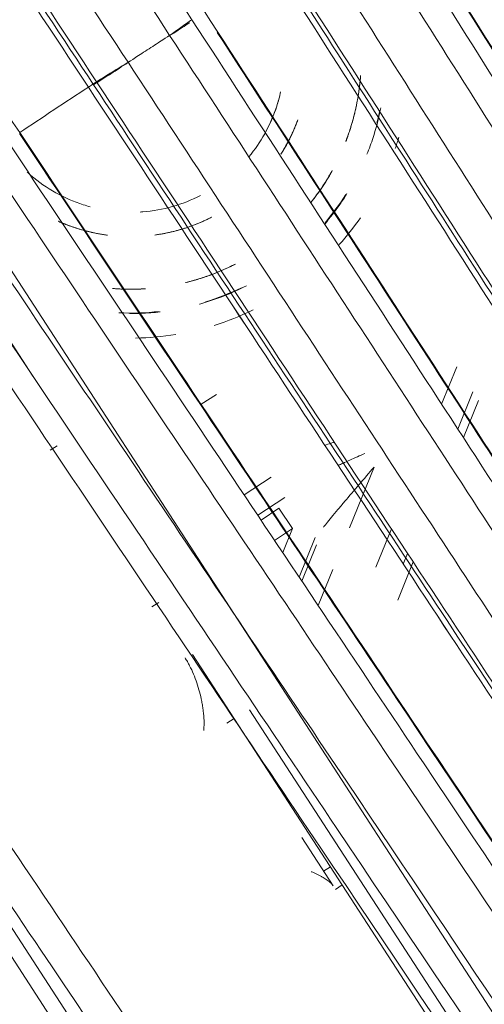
# Model space of a CAD drawing. Header units: millimetres. Extents: x -10 to 594, y 0 to 420.
# Tile 10 of 656: x 164.111 to 164.838, y 45.994 to 47.533. Entities that reach past the tile are written whole.
import ezdxf

# ---------------------------------------------------------------- set-up
doc = ezdxf.new("R2010")
doc.units = ezdxf.units.MM
doc.layers.add('1', color=7, linetype='Continuous', true_color=0xffffff)

msp = doc.modelspace()

# ---------------------------------------------------------------- linework, layer by layer
at = {"layer": '1', "color": 155, "linetype": 'Continuous', "lineweight": 18}
for p, q in [((164.0022, 47.2882), (165.5251, 44.9431)), ((163.5335, 46.9839), (165.0871, 44.5916)), ((164.8282, 46.9379), (164.8048, 46.8798)), ((164.4833, 46.7586), (164.5258, 46.7862)), ((164.7263, 46.6856), (164.7021, 46.6256)), ((164.3288, 46.622), (164.3181, 46.6151)), ((164.3814, 46.541), (165.3982, 44.9753)), ((164.5522, 46.2547), (164.6012, 46.1792))]:
    msp.add_line(p, q, dxfattribs=at)
at = {"layer": '1', "color": 155, "linetype": 'Continuous', "lineweight": 13}
for p, q in [((163.9508, 47.2548), (164.1321, 46.9756)), ((164.7708, 46.9319), (164.7944, 46.9902)), ((163.513, 46.9705), (165.0804, 44.5569)), ((164.3947, 46.9319), (164.4187, 46.947)), ((164.7962, 46.893), (164.8197, 46.9511)), ((164.1697, 46.867), (164.159, 46.8601)), ((164.6652, 46.8336), (164.627, 46.7389)), ((164.4621, 46.7902), (164.5046, 46.8179)), ((164.4885, 46.7507), (164.5164, 46.7693)), ((164.5376, 46.7377), (164.5164, 46.7693)), ((164.5097, 46.7191), (164.5376, 46.7377)), ((164.5224, 46.7001), (164.5376, 46.7377)), ((164.6679, 46.6772), (164.6922, 46.7373)), ((164.548, 46.6618), (164.5729, 46.7234)), ((164.5751, 46.7121), (164.5522, 46.6555)), ((164.7109, 46.682), (164.7177, 46.6987)), ((164.6007, 46.6737), (164.5778, 46.6172)), ((164.4705, 46.4545), (165.4597, 44.9313)), ((164.4349, 46.4335), (164.4464, 46.441)), ((164.5969, 46.2092), (164.5862, 46.2023)), ((164.6154, 46.1806), (164.6048, 46.1737))]:
    msp.add_line(p, q, dxfattribs=at)
at = {"layer": '1', "color": 155, "linetype": 'Continuous', "lineweight": 18}
for radius, start, end in [(0.3975, 345.5083, 348.2244), (0.4366, 341.2395, 343.6985), (0.3975, 319.8136, 327.7786), (0.4366, 318.3016, 325.3187), (0.3975, 287.0967, 295.8149), (0.3975, 267.3163, 276.4456), (0.4366, 287.3839, 295.9663), (0.4366, 270.9982, 279.2947)]:
    msp.add_arc((164.2849, 47.4718), radius, start, end, dxfattribs=at)
for points, degree, knots in [([(164.3804, 47.5328), (164.2741, 47.6965), (164.0615, 48.0237), (163.6527, 48.6527), (163.2023, 49.346), (162.8403, 49.9031), (162.7553, 50.0338), (162.7553, 50.0338)], 3, [0, 0, 0, 0, 0.125, 0.25, 0.5, 0.75, 1, 1, 1, 1]), ([(164.2186, 47.4274), (164.1088, 47.5936), (163.8894, 47.9258), (163.4675, 48.5646), (163.0025, 49.2686), (162.6291, 49.8339), (162.5416, 49.9665), (162.5416, 49.9665)], 3, [0, 0, 0, 0, 0.125002, 0.250002, 0.500001, 0.750001, 1, 1, 1, 1]), ([(162.5416, 49.9665), (162.5417, 49.9664), (162.6293, 49.8337), (163.0025, 49.2686), (163.4675, 48.5646), (163.8894, 47.9258), (164.1088, 47.5936), (164.2186, 47.4274)], 3, [0, 0, 0, 0, 0.249766, 0.499845, 0.749924, 0.874963, 1, 1, 1, 1]), ([(162.5643, 49.9631), (162.5643, 49.9631), (162.6514, 49.8311), (163.0225, 49.2684), (163.4848, 48.5677), (163.9042, 47.9319), (164.1223, 47.6012), (164.2314, 47.4358)], 3, [0, 0, 0, 0, 0.25, 0.5, 0.75, 0.875, 1, 1, 1, 1]), ([(164.2314, 47.4358), (164.1223, 47.6012), (163.9042, 47.9319), (163.4848, 48.5677), (163.0225, 49.2684), (162.6514, 49.8311), (162.5643, 49.9631), (162.5643, 49.9631)], 3, [0, 0, 0, 0, 0.125, 0.25, 0.5, 0.75, 1, 1, 1, 1]), ([(162.4068, 49.9092), (162.4068, 49.9092), (162.4957, 49.776), (162.8751, 49.2078), (163.3478, 48.4999), (163.7767, 47.8575), (163.9997, 47.5235), (164.1113, 47.3564)], 3, [0, 0, 0, 0, 0.25, 0.5, 0.75, 0.875, 1, 1, 1, 1]), ([(162.8653, 49.7785), (162.8653, 49.7785), (162.9426, 49.66), (163.2722, 49.1546), (163.6826, 48.5252), (164.055, 47.9541), (164.2488, 47.657), (164.3457, 47.5083)], 3, [0, 0, 0, 0, 0.25, 0.5, 0.75, 0.875, 1, 1, 1, 1]), ([(164.3457, 47.5083), (164.2488, 47.657), (164.055, 47.9541), (163.6826, 48.5252), (163.2722, 49.1546), (162.9426, 49.66), (162.8653, 49.7785), (162.8653, 49.7785)], 3, [0, 0, 0, 0, 0.125, 0.25, 0.5, 0.75, 1, 1, 1, 1]), ([(164.2806, 47.4662), (164.1833, 47.6145), (163.9887, 47.9109), (163.6147, 48.4808), (163.2025, 49.1087), (162.8716, 49.6128), (162.794, 49.731), (162.794, 49.731)], 3, [0, 0, 0, 0, 0.125, 0.25, 0.5, 0.75, 1, 1, 1, 1]), ([(162.794, 49.731), (162.794, 49.731), (162.8716, 49.6128), (163.2025, 49.1087), (163.6147, 48.4808), (163.9887, 47.9109), (164.1833, 47.6145), (164.2806, 47.4662)], 3, [0, 0, 0, 0, 0.25, 0.5, 0.75, 0.875, 1, 1, 1, 1]), ([(162.7407, 49.6828), (162.7407, 49.6828), (162.8182, 49.5654), (163.149, 49.0642), (163.561, 48.4399), (163.935, 47.8732), (164.1295, 47.5785), (164.2268, 47.4311)], 3, [0, 0, 0, 0, 0.25, 0.5, 0.75, 0.875, 1, 1, 1, 1]), ([(164.2268, 47.4311), (164.1295, 47.5785), (163.935, 47.8732), (163.561, 48.4399), (163.149, 49.0642), (162.8182, 49.5654), (162.7407, 49.6828), (162.7407, 49.6828)], 3, [0, 0, 0, 0, 0.125, 0.25, 0.5, 0.75, 1, 1, 1, 1]), ([(166.3687, 45.3226), (166.3687, 45.3226), (166.2857, 45.4559), (165.9364, 46.0174), (165.5074, 46.7075), (165.1215, 47.3283), (164.9218, 47.6498), (164.822, 47.8103)], 3, [0, 0, 0, 0, 0.25, 0.5, 0.75, 0.875, 1, 1, 1, 1]), ([(164.822, 47.8103), (164.9218, 47.6498), (165.1215, 47.3283), (165.5074, 46.7075), (165.9364, 46.0174), (166.2857, 45.4559), (166.3687, 45.3226), (166.3687, 45.3226)], 3, [0, 0, 0, 0, 0.125, 0.25, 0.5, 0.75, 1, 1, 1, 1]), ([(164.8087, 47.8024), (164.9091, 47.6411), (165.11, 47.3181), (165.4983, 46.6942), (165.9298, 46.0009), (166.281, 45.4371), (166.3646, 45.3031), (166.3647, 45.3029)], 3, [0, 0, 0, 0, 0.125038, 0.250078, 0.500156, 0.750234, 1, 1, 1, 1]), ([(166.3647, 45.3029), (166.3647, 45.3029), (166.2812, 45.4368), (165.9299, 46.0009), (165.4983, 46.6942), (165.11, 47.318), (164.9091, 47.6411), (164.8087, 47.8024)], 3, [0, 0, 0, 0, 0.25, 0.5, 0.749999, 0.874999, 1, 1, 1, 1]), ([(166.188, 45.6021), (166.188, 45.6021), (166.1149, 45.7195), (165.8064, 46.2151), (165.4266, 46.8257), (165.0845, 47.3758), (164.9074, 47.6608), (164.8189, 47.8031)], 3, [0, 0, 0, 0, 0.25, 0.5, 0.75, 0.875, 1, 1, 1, 1]), ([(164.8189, 47.8031), (164.9074, 47.6608), (165.0845, 47.3758), (165.4266, 46.8257), (165.8064, 46.2151), (166.1149, 45.7195), (166.188, 45.6021), (166.188, 45.6021)], 3, [0, 0, 0, 0, 0.125, 0.25, 0.5, 0.75, 1, 1, 1, 1]), ([(164.6962, 47.733), (164.7982, 47.5707), (165.0027, 47.2459), (165.3973, 46.6189), (165.8354, 45.923), (166.1913, 45.3578), (166.2757, 45.2239), (166.2757, 45.2239)], 3, [0, 0, 0, 0, 0.125, 0.25, 0.5, 0.75, 1, 1, 1, 1]), ([(166.2757, 45.2239), (166.2757, 45.2239), (166.2758, 45.2238), (166.1913, 45.3578), (165.8354, 45.923), (165.3973, 46.6189), (165.0027, 47.2459), (164.7982, 47.5707), (164.6962, 47.733)], 3, [0, 0, 0, 0, 0.000375, 0.250281, 0.500188, 0.750094, 0.875047, 1, 1, 1, 1]), ([(166.2486, 45.2271), (166.2486, 45.2271), (166.1647, 45.36), (165.8105, 45.9214), (165.3743, 46.6129), (164.9813, 47.236), (164.7777, 47.5589), (164.676, 47.7201)], 3, [0, 0, 0, 0, 0.25, 0.5, 0.75, 0.875, 1, 1, 1, 1]), ([(164.676, 47.7201), (164.7777, 47.5589), (164.9813, 47.236), (165.3743, 46.6129), (165.8105, 45.9214), (166.1647, 45.36), (166.2486, 45.2271), (166.2486, 45.2271)], 3, [0, 0, 0, 0, 0.125, 0.25, 0.5, 0.75, 1, 1, 1, 1]), ([(166.1149, 45.4773), (166.1149, 45.4773), (166.0395, 45.5971), (165.7205, 46.1035), (165.3272, 46.7283), (164.9786, 47.2822), (164.8012, 47.5639), (164.7156, 47.6999)], 3, [0, 0, 0, 0, 0.252127, 0.504255, 0.756382, 0.882446, 1, 1, 1, 1]), ([(164.7156, 47.6999), (164.8012, 47.5639), (164.9786, 47.2822), (165.3272, 46.7283), (165.7205, 46.1035), (166.0395, 45.5971), (166.1149, 45.4773), (166.1149, 45.4773)], 3, [0, 0, 0, 0, 0.117554, 0.243618, 0.495745, 0.747873, 1, 1, 1, 1]), ([(164.6411, 47.6949), (164.7336, 47.5488), (164.9187, 47.2563), (165.2758, 46.6921), (165.6718, 46.0668), (165.9925, 45.5602), (166.0684, 45.4405), (166.0684, 45.4405)], 3, [0, 0, 0, 0, 0.125, 0.25, 0.5, 0.75, 1, 1, 1, 1]), ([(166.0684, 45.4405), (166.0684, 45.4405), (165.9925, 45.5602), (165.6718, 46.0668), (165.2758, 46.6921), (164.9187, 47.2563), (164.7336, 47.5488), (164.6411, 47.6949)], 3, [0, 0, 0, 0, 0.25, 0.5, 0.75, 0.875, 1, 1, 1, 1]), ([(164.5745, 47.6533), (164.6673, 47.5075), (164.8532, 47.2158), (165.2118, 46.6532), (165.609, 46.03), (165.9304, 45.5257), (166.0063, 45.4066), (166.0063, 45.4066)], 3, [0, 0, 0, 0, 0.125, 0.25, 0.5, 0.75, 1, 1, 1, 1]), ([(166.0063, 45.4066), (166.0063, 45.4066), (165.9304, 45.5257), (165.609, 46.03), (165.2118, 46.6532), (164.8532, 47.2158), (164.6673, 47.5075), (164.5745, 47.6533)], 3, [0, 0, 0, 0, 0.25, 0.5, 0.75, 0.875, 1, 1, 1, 1]), ([(166.1335, 45.1104), (166.1335, 45.1104), (166.048, 45.2439), (165.6862, 45.8086), (165.2397, 46.5058), (164.8367, 47.135), (164.6277, 47.4613), (164.5234, 47.6243)], 3, [0, 0, 0, 0, 0.25, 0.5, 0.75, 0.875, 1, 1, 1, 1]), ([(164.5234, 47.6243), (164.6277, 47.4613), (164.8367, 47.135), (165.2397, 46.5058), (165.6862, 45.8086), (166.048, 45.2439), (166.1335, 45.1104), (166.1335, 45.1104)], 3, [0, 0, 0, 0, 0.125, 0.25, 0.5, 0.75, 1, 1, 1, 1]), ([(164.5102, 47.6161), (164.6153, 47.4523), (164.8255, 47.1245), (165.2309, 46.4924), (165.6801, 45.7919), (166.0438, 45.2249), (166.1298, 45.0908), (166.1299, 45.0906)], 3, [0, 0, 0, 0, 0.12504, 0.250079, 0.500157, 0.750235, 1, 1, 1, 1]), ([(166.1299, 45.0906), (166.1299, 45.0906), (166.0439, 45.2247), (165.6801, 45.792), (165.2308, 46.4924), (164.8255, 47.1245), (164.6153, 47.4523), (164.5102, 47.6161)], 3, [0, 0, 0, 0, 0.25, 0.500001, 0.750001, 0.875001, 1, 1, 1, 1]), ([(164.5346, 47.5947), (164.6224, 47.4577), (164.8029, 47.176), (165.1563, 46.6245), (165.553, 46.0055), (165.8738, 45.505), (165.9495, 45.3868), (165.9495, 45.3868)], 3, [0, 0, 0, 0, 0.11897, 0.244832, 0.496555, 0.748277, 1, 1, 1, 1]), ([(165.9495, 45.3868), (165.9495, 45.3868), (165.8738, 45.505), (165.553, 46.0055), (165.1563, 46.6245), (164.8029, 47.176), (164.6224, 47.4577), (164.5346, 47.5947)], 3, [0, 0, 0, 0, 0.251723, 0.503445, 0.755168, 0.88103, 1, 1, 1, 1]), ([(166.0443, 45.01), (166.0442, 45.0102), (165.9571, 45.1445), (165.5886, 45.7129), (165.1326, 46.4161), (164.7206, 47.0514), (164.5069, 47.3809), (164.4001, 47.5456)], 3, [0, 0, 0, 0, 0.249741, 0.499827, 0.749912, 0.874955, 1, 1, 1, 1]), ([(164.4001, 47.5456), (164.5069, 47.3809), (164.7206, 47.0514), (165.1325, 46.4161), (165.5885, 45.7129), (165.9572, 45.1443), (166.0443, 45.0101), (166.0443, 45.0101)], 3, [0, 0, 0, 0, 0.124998, 0.249998, 0.499999, 0.749999, 1, 1, 1, 1]), ([(164.3804, 47.5328), (164.3747, 47.5287), (164.3631, 47.5205), (164.3515, 47.5124), (164.3457, 47.5083)], 3, [0, 0, 0, 0, 0.5, 1, 1, 1, 1]), ([(164.3457, 47.5083), (164.3515, 47.5124), (164.3631, 47.5205), (164.3747, 47.5287), (164.3804, 47.5328)], 3, [0, 0, 0, 0, 0.5, 1, 1, 1, 1]), ([(164.3804, 47.5328), (164.4868, 47.369), (164.6997, 47.0414), (165.11, 46.4099), (165.5641, 45.711), (165.9312, 45.1462), (166.0178, 45.0128), (166.0178, 45.0128)], 3, [0, 0, 0, 0, 0.125, 0.25, 0.5, 0.75, 1, 1, 1, 1]), ([(166.0178, 45.0128), (166.0178, 45.0128), (165.9312, 45.1462), (165.5641, 45.711), (165.11, 46.4099), (164.6997, 47.0414), (164.4868, 47.369), (164.3804, 47.5328)], 3, [0, 0, 0, 0, 0.25, 0.5, 0.75, 0.875, 1, 1, 1, 1]), ([(164.3771, 47.5281), (164.3752, 47.5269), (164.3658, 47.5207), (164.3545, 47.5135), (164.3451, 47.5073)], 3, [0, 0, 0, 0, 0.209679, 1, 1, 1, 1]), ([(164.3451, 47.5073), (164.3545, 47.5135), (164.3658, 47.5207), (164.3752, 47.5269), (164.3771, 47.5281)], 3, [0, 0, 0, 0, 0.790321, 1, 1, 1, 1]), ([(164.3457, 47.5083), (164.4426, 47.3597), (164.6366, 47.0622), (165.0103, 46.4891), (165.4236, 45.8553), (165.7571, 45.3438), (165.8357, 45.2233), (165.8357, 45.2233)], 3, [0, 0, 0, 0, 0.125, 0.25, 0.5, 0.75, 1, 1, 1, 1]), ([(165.8357, 45.2233), (165.8357, 45.2233), (165.7571, 45.3438), (165.4236, 45.8553), (165.0103, 46.4891), (164.6366, 47.0622), (164.4426, 47.3597), (164.3457, 47.5083)], 3, [0, 0, 0, 0, 0.25, 0.5, 0.75, 0.875, 1, 1, 1, 1]), ([(165.8806, 45.2609), (165.8806, 45.2609), (165.8024, 45.3814), (165.4709, 45.8927), (165.0603, 46.5258), (164.6955, 47.0882), (164.5098, 47.3745), (164.4202, 47.5127)], 3, [0, 0, 0, 0, 0.252175, 0.50435, 0.756525, 0.882613, 1, 1, 1, 1]), ([(164.4202, 47.5127), (164.5098, 47.3745), (164.6955, 47.0882), (165.0603, 46.5258), (165.4709, 45.8927), (165.8024, 45.3814), (165.8806, 45.2609), (165.8806, 45.2609)], 3, [0, 0, 0, 0, 0.117387, 0.243475, 0.49565, 0.747825, 1, 1, 1, 1]), ([(164.2842, 47.468), (164.2745, 47.4617), (164.247, 47.444), (164.2295, 47.4327), (164.2268, 47.4311)], 3, [0, 0, 0, 0, 0.333361, 1, 1, 1, 1]), ([(164.2268, 47.4311), (164.2295, 47.4327), (164.247, 47.444), (164.2745, 47.4617), (164.2842, 47.468)], 3, [0, 0, 0, 0, 0.666639, 1, 1, 1, 1]), ([(164.2314, 47.4358), (164.2396, 47.4409), (164.256, 47.451), (164.2724, 47.4611), (164.2806, 47.4662)], 3, [0, 0, 0, 0, 0.5, 1, 1, 1, 1]), ([(164.2806, 47.4662), (164.2724, 47.4611), (164.256, 47.451), (164.2396, 47.4409), (164.2314, 47.4358)], 3, [0, 0, 0, 0, 0.5, 1, 1, 1, 1]), ([(164.2806, 47.4662), (164.378, 47.3179), (164.5727, 47.0212), (164.9479, 46.4497), (165.3626, 45.8179), (165.697, 45.3084), (165.7757, 45.1885), (165.7757, 45.1885)], 3, [0, 0, 0, 0, 0.125, 0.25, 0.5, 0.75, 1, 1, 1, 1]), ([(165.7757, 45.1885), (165.7757, 45.1885), (165.697, 45.3084), (165.3626, 45.8179), (164.9479, 46.4497), (164.5727, 47.0212), (164.378, 47.3179), (164.2806, 47.4662)], 3, [0, 0, 0, 0, 0.25, 0.5, 0.75, 0.875, 1, 1, 1, 1]), ([(164.6441, 47.4455), (164.6437, 47.4402), (164.6421, 47.4231), (164.6373, 47.3945), (164.6294, 47.3656), (164.6233, 47.3484), (164.621, 47.3425)], 3, [0, 0, 0, 0, 0.152178, 0.4859, 0.819623, 1, 1, 1, 1]), ([(164.6211, 47.3425), (164.6245, 47.3514), (164.641, 47.4024), (164.6442, 47.4455)], 2, [0, 0, 0, 0.178798, 1, 1, 1]), ([(164.2186, 47.4274), (164.3284, 47.2612), (164.548, 46.9287), (164.971, 46.2882), (165.4386, 45.5802), (165.8156, 45.0093), (165.9045, 44.8747), (165.9046, 44.8745)], 3, [0, 0, 0, 0, 0.125037, 0.250072, 0.500142, 0.750212, 1, 1, 1, 1]), ([(165.9046, 44.8746), (165.9046, 44.8746), (165.8157, 45.0091), (165.4386, 45.5803), (164.971, 46.2883), (164.548, 46.9287), (164.3284, 47.2612), (164.2186, 47.4274)], 3, [0, 0, 0, 0, 0.250001, 0.500001, 0.750002, 0.875002, 1, 1, 1, 1]), ([(164.2268, 47.4311), (164.3241, 47.2836), (164.5188, 46.9887), (164.8937, 46.4206), (165.308, 45.7928), (165.6418, 45.2869), (165.7204, 45.1679), (165.7204, 45.1679)], 3, [0, 0, 0, 0, 0.125, 0.25, 0.5, 0.75, 1, 1, 1, 1]), ([(165.7204, 45.1679), (165.7204, 45.1679), (165.6418, 45.2869), (165.308, 45.7928), (164.8937, 46.4206), (164.5188, 46.9887), (164.3241, 47.2836), (164.2268, 47.4311)], 3, [0, 0, 0, 0, 0.25, 0.5, 0.75, 0.875, 1, 1, 1, 1]), ([(165.9077, 44.8944), (165.9077, 44.8944), (165.8193, 45.0284), (165.4443, 45.597), (164.9794, 46.3018), (164.5589, 46.9394), (164.3405, 47.2704), (164.2314, 47.4358)], 3, [0, 0, 0, 0, 0.25, 0.5, 0.75, 0.875, 1, 1, 1, 1]), ([(164.2314, 47.4358), (164.3405, 47.2704), (164.5589, 46.9394), (164.9794, 46.3018), (165.4443, 45.597), (165.8193, 45.0284), (165.9077, 44.8944), (165.9077, 44.8944)], 3, [0, 0, 0, 0, 0.125, 0.25, 0.5, 0.75, 1, 1, 1, 1]), ([(164.5163, 47.4081), (164.5153, 47.4046), (164.5142, 47.4011), (164.5083, 47.3827), (164.5019, 47.3682), (164.4872, 47.3419), (164.4789, 47.3298), (164.4696, 47.3186)], 3, [0, 0, 0, 0, 0.107039, 0.107039, 0.570915, 0.570915, 1, 1, 1, 1]), ([(164.4964, 47.3584), (164.5031, 47.3709), (164.5087, 47.3841), (164.5155, 47.405), (164.5176, 47.4125), (164.5192, 47.4201)], 3, [0, 0, 0, 0, 0.647679, 0.647679, 1, 1, 1, 1]), ([(164.6541, 47.3225), (164.6576, 47.3311), (164.6653, 47.3521), (164.6719, 47.3766), (164.6751, 47.3922), (164.6757, 47.3952)], 3, [0, 0, 0, 0, 0.368082, 0.882883, 1, 1, 1, 1]), ([(164.5195, 47.3225), (164.5223, 47.3269), (164.525, 47.3314), (164.5347, 47.3488), (164.5409, 47.3623), (164.546, 47.3762)], 3, [0, 0, 0, 0, 0.260009, 0.260009, 1, 1, 1, 1]), ([(164.1109, 47.355), (164.2116, 47.2041), (164.4132, 46.9022), (164.8013, 46.321), (165.2298, 45.6792), (165.5748, 45.1625), (165.6559, 45.0411), (165.6559, 45.0411)], 3, [0, 0, 0, 0, 0.125, 0.25, 0.5, 0.75, 1, 1, 1, 1]), ([(165.6559, 45.0411), (165.6559, 45.0411), (165.5748, 45.1625), (165.2298, 45.6792), (164.8013, 46.321), (164.4132, 46.9022), (164.2116, 47.2041), (164.1109, 47.355)], 3, [0, 0, 0, 0, 0.25, 0.5, 0.75, 0.875, 1, 1, 1, 1]), ([(165.8228, 44.7929), (165.8228, 44.7929), (165.8228, 44.7928), (165.7328, 44.9276), (165.3505, 45.5004), (164.8758, 46.2114), (164.446, 46.855), (164.2229, 47.1893), (164.1113, 47.3564)], 3, [0, 0, 0, 0, 0.000312, 0.250234, 0.500156, 0.750078, 0.875039, 1, 1, 1, 1]), ([(164.1113, 47.3564), (164.2229, 47.1893), (164.446, 46.855), (164.8758, 46.2114), (165.3505, 45.5004), (165.7328, 44.9276), (165.8228, 44.7929), (165.8228, 44.7929)], 3, [0, 0, 0, 0, 0.125, 0.25, 0.5, 0.75, 1, 1, 1, 1]), ([(165.7966, 44.7952), (165.7966, 44.7952), (165.707, 44.9291), (165.3263, 45.4984), (164.8536, 46.2051), (164.4255, 46.845), (164.2031, 47.1773), (164.092, 47.3434)], 3, [0, 0, 0, 0, 0.25, 0.5, 0.75, 0.875, 1, 1, 1, 1]), ([(164.092, 47.3434), (164.2031, 47.1773), (164.4255, 46.845), (164.8536, 46.2051), (165.3263, 45.4984), (165.707, 44.9291), (165.7966, 44.7952), (165.7966, 44.7952)], 3, [0, 0, 0, 0, 0.125, 0.25, 0.5, 0.75, 1, 1, 1, 1]), ([(164.0576, 47.3196), (164.1591, 47.1684), (164.3621, 46.8661), (164.7529, 46.284), (165.1842, 45.6415), (165.5313, 45.1244), (165.6128, 45.0029), (165.6128, 45.0029)], 3, [0, 0, 0, 0, 0.125, 0.25, 0.5, 0.75, 1, 1, 1, 1]), ([(165.6128, 45.0029), (165.6128, 45.0029), (165.5313, 45.1244), (165.1842, 45.6415), (164.7529, 46.284), (164.3621, 46.8661), (164.1591, 47.1684), (164.0576, 47.3196)], 3, [0, 0, 0, 0, 0.25, 0.5, 0.75, 0.875, 1, 1, 1, 1]), ([(164.2215, 47.2403), (164.2179, 47.2413), (164.2143, 47.2424), (164.1957, 47.2484), (164.1813, 47.2547), (164.1539, 47.2701), (164.1409, 47.2791), (164.1269, 47.291), (164.1249, 47.2928), (164.123, 47.2946)], 3, [0, 0, 0, 0, 0.099481, 0.099481, 0.514419, 0.514419, 0.929357, 0.929357, 1, 1, 1, 1]), ([(164.123, 47.2946), (164.1249, 47.2928), (164.1269, 47.291), (164.1409, 47.2791), (164.1539, 47.2701), (164.1813, 47.2547), (164.1957, 47.2484), (164.2143, 47.2424), (164.2179, 47.2413), (164.2215, 47.2403)], 3, [0, 0, 0, 0, 0.070643, 0.070643, 0.485581, 0.485581, 0.900519, 0.900519, 1, 1, 1, 1]), ([(164.5998, 47.297), (164.5996, 47.2966), (164.5936, 47.2859), (164.5831, 47.269), (164.5714, 47.2535), (164.5667, 47.2475)], 3, [0, 0, 0, 0, 0.023407, 0.616, 1, 1, 1, 1]), ([(165.5487, 44.9635), (165.5487, 44.9635), (165.4673, 45.0847), (165.1206, 45.6007), (164.6894, 46.2424), (164.2987, 46.824), (164.0956, 47.1261), (163.9941, 47.2772)], 3, [0, 0, 0, 0, 0.25, 0.5, 0.75, 0.875, 1, 1, 1, 1]), ([(163.9941, 47.2772), (164.0956, 47.1261), (164.2987, 46.824), (164.6894, 46.2424), (165.1206, 45.6007), (165.4673, 45.0847), (165.5487, 44.9635), (165.5487, 44.9635)], 3, [0, 0, 0, 0, 0.125, 0.25, 0.5, 0.75, 1, 1, 1, 1]), ([(164.3938, 47.258), (164.3798, 47.2508), (164.3651, 47.2451), (164.3349, 47.2365), (164.3194, 47.2338), (164.3023, 47.2324), (164.301, 47.2323), (164.2996, 47.2322)], 3, [0, 0, 0, 0, 0.479157, 0.479157, 0.958313, 0.958313, 1, 1, 1, 1]), ([(164.2996, 47.2322), (164.301, 47.2323), (164.3023, 47.2324), (164.3194, 47.2338), (164.3349, 47.2365), (164.3651, 47.2451), (164.3798, 47.2508), (164.3938, 47.258)], 3, [0, 0, 0, 0, 0.041687, 0.041687, 0.520843, 0.520843, 1, 1, 1, 1]), ([(164.588, 47.2134), (164.5964, 47.2232), (164.6084, 47.2389), (164.6193, 47.2553), (164.6228, 47.2611)], 3, [0, 0, 0, 0, 0.655195, 1, 1, 1, 1]), ([(163.9493, 47.2478), (164.0617, 47.0804), (164.2866, 46.7458), (164.7195, 46.1016), (165.1971, 45.3908), (165.5811, 44.8193), (165.6712, 44.685), (165.6712, 44.685)], 3, [0, 0, 0, 0, 0.125, 0.25, 0.5, 0.75, 1, 1, 1, 1]), ([(165.6712, 44.685), (165.6712, 44.685), (165.5811, 44.8193), (165.1971, 45.3908), (164.7195, 46.1016), (164.2866, 46.7458), (164.0617, 47.0804), (163.9493, 47.2478)], 3, [0, 0, 0, 0, 0.25, 0.5, 0.75, 0.875, 1, 1, 1, 1]), ([(165.6568, 44.6385), (165.6568, 44.6385), (165.5658, 44.774), (165.1781, 45.351), (164.6958, 46.0689), (164.2585, 46.7195), (164.0314, 47.0576), (163.9178, 47.2267)], 3, [0, 0, 0, 0, 0.25, 0.5, 0.75, 0.875, 1, 1, 1, 1]), ([(163.9178, 47.2267), (164.0314, 47.0576), (164.2585, 46.7195), (164.6958, 46.0689), (165.1781, 45.351), (165.5658, 44.774), (165.6568, 44.6385), (165.6568, 44.6385)], 3, [0, 0, 0, 0, 0.125, 0.25, 0.5, 0.75, 1, 1, 1, 1]), ([(164.3225, 47.1963), (164.3353, 47.198), (164.3479, 47.2007), (164.3779, 47.2091), (164.3949, 47.2158), (164.4111, 47.224)], 3, [0, 0, 0, 0, 0.414606, 0.414606, 1, 1, 1, 1]), ([(164.2485, 47.196), (164.2234, 47.1994), (164.185, 47.2118), (164.1718, 47.2177)], 2, [0, 0, 0, 0.637857, 1, 1, 1]), ([(164.1719, 47.2177), (164.1807, 47.2138), (164.1897, 47.2103), (164.2151, 47.2021), (164.2317, 47.1983), (164.2485, 47.1961)], 3, [0, 0, 0, 0, 0.362876, 0.362876, 1, 1, 1, 1]), ([(164.4484, 47.1509), (164.4379, 47.1455), (164.4164, 47.1358), (164.39, 47.127), (164.3745, 47.1229), (164.3705, 47.1219)], 3, [0, 0, 0, 0, 0.424448, 0.848896, 1, 1, 1, 1]), ([(164.3926, 47.0884), (164.3927, 47.0884), (164.4054, 47.092), (164.4303, 47.1003), (164.4541, 47.111), (164.4657, 47.1169)], 3, [0, 0, 0, 0, 0.004728, 0.502364, 1, 1, 1, 1]), ([(164.3079, 47.1123), (164.2979, 47.1117), (164.2807, 47.1113), (164.2636, 47.1122), (164.2565, 47.1127)], 3, [0, 0, 0, 0, 0.585508, 1, 1, 1, 1]), ([(164.2835, 47.0735), (164.2943, 47.0735), (164.3103, 47.0741), (164.3261, 47.0756), (164.3311, 47.0762)], 3, [0, 0, 0, 0, 0.684404, 1, 1, 1, 1]), ([(163.5851, 47.0032), (163.6987, 46.8341), (163.9259, 46.4961), (164.3628, 45.8458), (164.8443, 45.1293), (165.2304, 44.5547), (165.3208, 44.4201), (165.3208, 44.4201)], 3, [0, 0, 0, 0, 0.125, 0.25, 0.5, 0.75, 1, 1, 1, 1]), ([(165.3208, 44.4201), (165.3208, 44.4201), (165.2304, 44.5547), (164.8443, 45.1293), (164.3628, 45.8458), (163.9259, 46.4961), (163.6987, 46.8341), (163.5851, 47.0032)], 3, [0, 0, 0, 0, 0.25, 0.5, 0.75, 0.875, 1, 1, 1, 1]), ([(165.115, 44.6341), (165.115, 44.6341), (165.0331, 44.756), (164.6833, 45.2766), (164.2471, 45.9258), (163.8511, 46.515), (163.6453, 46.8213), (163.5424, 46.9744)], 3, [0, 0, 0, 0, 0.25, 0.5, 0.75, 0.875, 1, 1, 1, 1]), ([(163.5424, 46.9744), (163.6453, 46.8213), (163.8511, 46.515), (164.2471, 45.9258), (164.6833, 45.2766), (165.0331, 44.756), (165.115, 44.6341), (165.115, 44.6341)], 3, [0, 0, 0, 0, 0.125, 0.25, 0.5, 0.75, 1, 1, 1, 1]), ([(164.5886, 46.8677), (164.5892, 46.8679), (164.593, 46.8694), (164.5978, 46.871), (164.6022, 46.8724), (164.6029, 46.8726)], 3, [0, 0, 0, 0, 0.134366, 0.850923, 1, 1, 1, 1]), ([(164.6091, 46.8362), (164.6114, 46.8373), (164.6173, 46.84), (164.6273, 46.8446), (164.6391, 46.8499), (164.6469, 46.8534), (164.6509, 46.8551)], 3, [0, 0, 0, 0, 0.179203, 0.452802, 0.726401, 1, 1, 1, 1]), ([(164.3989, 46.4222), (164.3992, 46.4247), (164.3993, 46.4273), (164.3995, 46.4324), (164.3995, 46.4349), (164.3992, 46.4425), (164.3988, 46.4475), (164.3979, 46.455), (164.3975, 46.4575), (164.397, 46.4613), (164.3967, 46.4625), (164.3963, 46.465), (164.3961, 46.4663), (164.3949, 46.4725), (164.3937, 46.4774), (164.3912, 46.487), (164.3898, 46.4917), (164.3867, 46.501), (164.3849, 46.5056), (164.3812, 46.5146), (164.3791, 46.519), (164.3758, 46.5254), (164.3746, 46.5275), (164.3722, 46.5317), (164.371, 46.5337), (164.3697, 46.5357)], 3, [0, 0, 0, 0, 0.0625, 0.0625, 0.125, 0.125, 0.25, 0.25, 0.3125, 0.3125, 0.34375, 0.34375, 0.375, 0.375, 0.5, 0.5, 0.625, 0.625, 0.75, 0.75, 0.875, 0.875, 0.9375, 0.9375, 1, 1, 1, 1]), ([(164.6012, 46.1792), (164.6002, 46.1808), (164.5989, 46.1823), (164.5958, 46.1853), (164.5941, 46.1868), (164.5901, 46.1897), (164.5879, 46.1911), (164.5844, 46.1932), (164.5831, 46.1939), (164.5806, 46.1953), (164.5792, 46.196), (164.5751, 46.198), (164.5723, 46.1993), (164.5685, 46.2009), (164.5677, 46.2012), (164.567, 46.2014)], 3, [0, 0, 0, 0, 0.190785, 0.190785, 0.38157, 0.38157, 0.572355, 0.572355, 0.667748, 0.667748, 0.76314, 0.76314, 0.953925, 0.953925, 1, 1, 1, 1])]:
    msp.add_open_spline(points, degree=degree, knots=knots, dxfattribs=at)
for points, degree in [([(164.3457, 47.5083), (164.3449, 47.5078), (164.3365, 47.5022), (164.3136, 47.4874), (164.2904, 47.4724), (164.2817, 47.4668), (164.2806, 47.4662)], 3), ([(164.2806, 47.4662), (164.2817, 47.4668), (164.2904, 47.4724), (164.3136, 47.4874), (164.3365, 47.5022), (164.3449, 47.5078), (164.3457, 47.5083)], 3), ([(164.1113, 47.3564), (164.1469, 47.3801), (164.1826, 47.4038), (164.2186, 47.4274)], 3), ([(164.2186, 47.4274), (164.1826, 47.4038), (164.1469, 47.3801), (164.1113, 47.3564)], 3), ([(164.2314, 47.4358), (164.2298, 47.4348), (164.2256, 47.432), (164.2186, 47.4274)], 3), ([(164.2186, 47.4274), (164.2256, 47.432), (164.2298, 47.4348), (164.2314, 47.4358)], 3), ([(164.546, 47.3762), (164.5356, 47.3478), (164.5195, 47.3225)], 2), ([(164.5667, 47.2475), (164.5855, 47.271), (164.5999, 47.297)], 2), ([(164.4111, 47.224), (164.369, 47.2026), (164.3225, 47.1963)], 2), ([(164.3705, 47.1219), (164.4107, 47.1317), (164.4484, 47.1509)], 2), ([(164.2565, 47.1127), (164.282, 47.1107), (164.3079, 47.1123)], 2), ([(165.2821, 43.4687), (161.9274, 45.2513), (158.5652, 47.0198)], 2)]:
    msp.add_open_spline(points, degree=degree, dxfattribs=at)
at = {"layer": '1', "color": 155, "linetype": 'Continuous', "lineweight": 13}
for points, knots in [([(165.2562, 43.4275), (164.9766, 43.576), (164.697, 43.7244), (164.1376, 44.0209), (163.8578, 44.1691), (163.2982, 44.4653), (163.0184, 44.6133), (162.4586, 44.9092), (162.1787, 45.0571), (161.339, 45.5007), (160.779, 45.7963), (159.6591, 46.3872), (159.099, 46.6826), (158.539, 46.9779)], [0, 0, 0, 0, 0.125, 0.125, 0.25, 0.25, 0.375, 0.375, 0.5, 0.5, 0.75, 0.75, 1, 1, 1, 1]), ([(164.5864, 46.74), (164.5868, 46.7407), (164.5884, 46.7428), (164.5928, 46.7483), (164.5956, 46.7517), (164.6017, 46.759), (164.605, 46.763), (164.6119, 46.7712), (164.6155, 46.7754), (164.6265, 46.7884), (164.6341, 46.7973), (164.6496, 46.8154), (164.6574, 46.8245), (164.6652, 46.8336)], [0, 0, 0, 0, 0.125, 0.125, 0.25, 0.25, 0.375, 0.375, 0.5, 0.5, 0.75, 0.75, 1, 1, 1, 1]), ([(158.9897, 46.4989), (159.5099, 46.2396), (160.0301, 45.9804), (161.0704, 45.4618), (161.5906, 45.2025), (162.6309, 44.6839), (163.1511, 44.4245), (164.1914, 43.9058), (164.7115, 43.6464), (165.2316, 43.3869)], [0, 0, 0, 0, 0.25, 0.25, 0.5, 0.5, 0.75, 0.75, 1, 1, 1, 1]), ([(165.2098, 43.344), (164.6896, 43.6031), (164.1693, 43.8624), (163.1289, 44.381), (162.6088, 44.6403), (161.0483, 45.4185), (160.0081, 45.9373), (158.968, 46.4562)], [0, 0, 0, 0, 0.25, 0.25, 0.5, 0.5, 1, 1, 1, 1])]:
    msp.add_open_spline(points, degree=3, knots=knots, dxfattribs=at)

doc.saveas('drawing.dxf')
